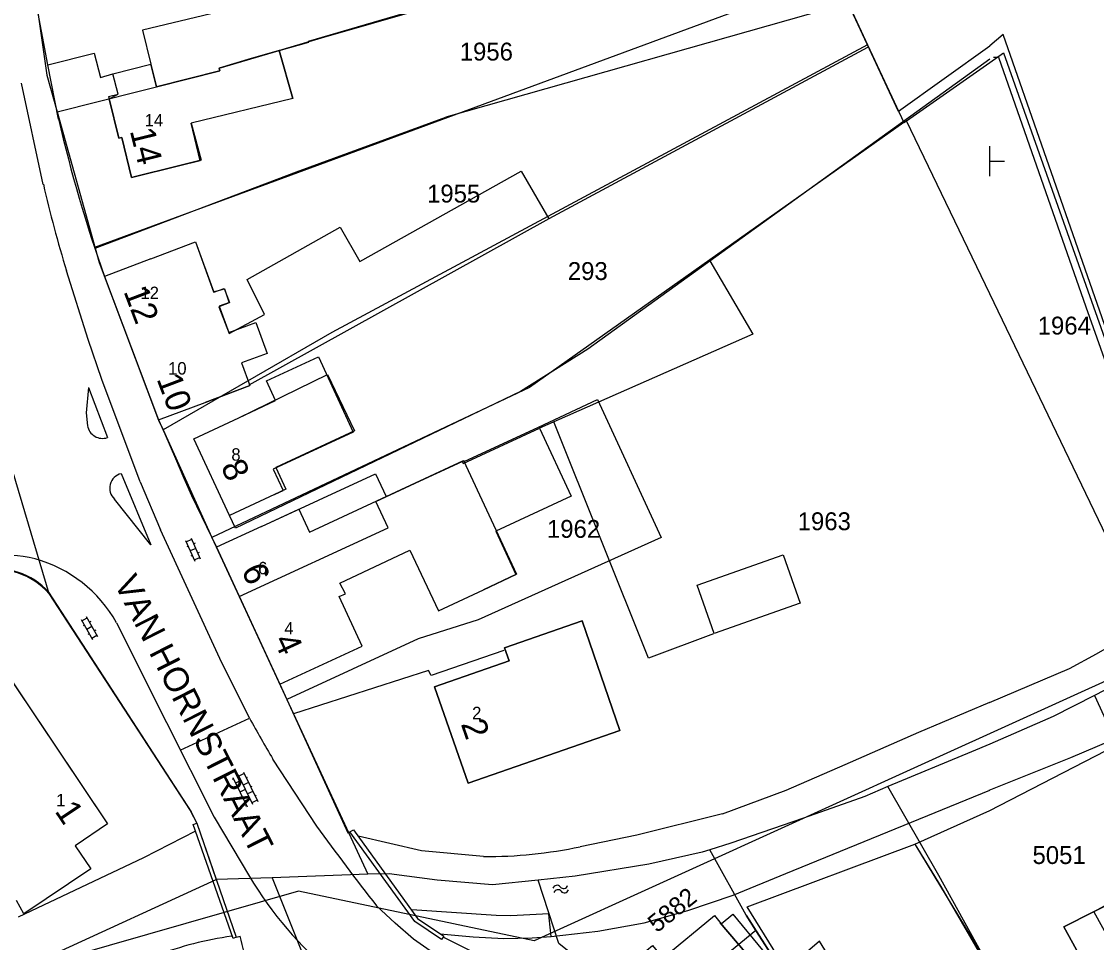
# Model space of a CAD drawing. Extents: x 148816 to 151297, y 399515 to 402500.
# Drawn here: x 149902.5 to 150010.8, y 400021.3 to 400114.1 of the extents above; entities that cross this region are included whole.
import ezdxf

# ---------------------------------------------------------------- set-up
doc = ezdxf.new("R2010")
doc.units = 0
for name, color, linetype in [('B01 Hoofdgebouw  [D] Norm', 7, 'Continuous'), ('B01 Hoofdgebouw  [T] Norm', 7, 'Continuous'), ('B01 hoofgebouw', 7, 'Continuous'), ('G01 perceelsgrens', 7, 'Continuous'), ('G02 sectiegrens', 7, 'Continuous'), ('Q21 Lichtmast  Gem', 7, 'Continuous'), ('S02 Open verharding  Norm', 7, 'Continuous'), ('S05 Water  Norm', 7, 'Continuous'), ('T01 Muur  [D] Norm', 7, 'Continuous'), ('T04 Haag heg  [D] Gem', 7, 'Continuous'), ('T09 Insteek water  [T] Norm', 7, 'Continuous'), ('V00 Kant verharding algemeen  [T] Norm', 7, 'Continuous'), ('V00 Kant verharding algemeen secundair  [T] Gem', 7, 'Continuous'), ('Z01 perceelnummer', 7, 'Continuous'), ('Z02 huisnummer', 7, 'Continuous'), ('Z02 Huisnummer  [Tekst] Norm', 7, 'Continuous'), ('Z06 straatnaam', 7, 'Continuous')]:
    doc.layers.add(name, color=color, linetype=linetype)

msp = doc.modelspace()

# ---------------------------------------------------------------- linework, layer by layer
at = {"layer": 'B01 Hoofdgebouw  [D] Norm'}
for p, q in [((149929.84, 400106.32), (149919.61, 400103.83)), ((149920.53, 400100.04), (149919.61, 400103.83)), ((149920.53, 400100.04), (149918.46, 400099.54)), ((149972.88, 400023.3), (149976.35, 400019.21))]:
    msp.add_line(p, q, dxfattribs=at)
for points in [[(149915.56, 400090.16), (149920.05, 400091.86), (149921.86, 400086.83), (149922.98, 400087.14), (149923.44, 400085.74), (149922.4, 400085.33), (149923.43, 400082.64), (149927.01, 400084.57), (149925.24, 400088.07), (149934.61, 400093.36), (149936.58, 400089.89), (149952.85, 400098.98), (149955.62, 400094.19), (149925.42, 400077.44), (149925.46, 400077.39), (149921.02, 400075.71)], [(149924.4, 400074.16), (149933.35, 400078.53)], [(149933.35, 400078.53), (149936.06, 400072.83), (149928.14, 400069.14), (149929.15, 400066.97), (149928.01, 400066.43)], [(149926.71, 400063.22), (149938.18, 400068.53), (149939.25, 400066.23), (149946.89, 400069.77), (149946.99, 400069.55), (149954.68, 400073.11), (149957.86, 400066.25), (149950.29, 400062.75), (149952.31, 400058.39), (149949.03, 400056.84)], [(150030.48, 400006.04), (150022.89, 400001.75), (150020.61, 400005.74), (150024.95, 400008.12), (150022.95, 400011.75), (150024.08, 400012.37), (150018.4, 400022.67), (150021.94, 400024.62), (150019.53, 400029), (150007.45, 400022.89), (150019.64, 400000.77), (150018.34, 400000)], [(149985.32, 400009.78), (149980.27, 400016.04), (149974.21, 400011.16), (149970.42, 400015.85), (149971.87, 400017.02), (149972.56, 400016.17), (149976.35, 400019.21), (149972.88, 400023.3)]]:
    msp.add_lwpolyline(points, dxfattribs=at)
msp.add_lwpolyline([(149980.92, 400055.5), (149972.27, 400052.45), (149970.56, 400057.29), (149979.21, 400060.35)], close=True, dxfattribs=at)
at = {"layer": 'B01 Hoofdgebouw  [T] Norm'}
for p, q in [((149931.44, 400112.07), (149942.89, 400115.43)), ((149928.48, 400111.13), (149931.47, 400111.97)), ((149931.47, 400111.97), (149931.44, 400112.07)), ((149925.65, 400110.33), (149922.44, 400109.35)), ((149928.48, 400111.13), (149925.65, 400110.33)), ((149929.84, 400106.32), (149928.48, 400111.13)), ((149911.74, 400108.8), (149915.57, 400109.77)), ((149916.14, 400107.48), (149915.57, 400109.77)), ((149922.51, 400109.09), (149916.14, 400107.48)), ((149922.44, 400109.35), (149922.51, 400109.09)), ((149912.26, 400106.75), (149911.74, 400108.8)), ((149911.3, 400106.51), (149912.26, 400106.75)), ((149911.3, 400106.51), (149911.35, 400106.27)), ((149911.35, 400106.27), (149912.32, 400102.32)), ((149912.32, 400102.32), (149912.62, 400102.39)), ((149912.62, 400102.39), (149913.6, 400098.36)), ((149913.6, 400098.36), (149918.46, 400099.55)), ((149915.56, 400090.16), (149910.88, 400088.39)), ((149910.88, 400088.39), (149916.34, 400073.94)), ((149916.34, 400073.94), (149921.02, 400075.71)), ((149919.87, 400072.04), (149924.4, 400074.16)), ((149923.48, 400064.31), (149919.87, 400072.04)), ((149928.01, 400066.43), (149923.48, 400064.31)), ((149926.71, 400063.22), (149922.17, 400061.12)), ((149922.17, 400061.12), (149928.55, 400047.34)), ((149934.58, 400057.51), (149941.63, 400060.83)), ((149941.63, 400060.83), (149944.51, 400054.71)), ((149894.61, 400057.99), (149911.2, 400033.26)), ((149935.15, 400056.44), (149934.58, 400057.51)), ((149934.51, 400056.15), (149935.15, 400056.44)), ((149936.82, 400051.17), (149934.51, 400056.15)), ((149944.51, 400054.71), (149949.03, 400056.84)), ((149958.96, 400053.72), (149951.17, 400051.01)), ((149962.75, 400042.66), (149958.96, 400053.72)), ((149928.55, 400047.34), (149936.82, 400051.17)), ((149951.17, 400051.01), (149951.63, 400049.69)), ((149951.63, 400049.69), (149944.12, 400047.08)), ((149944.12, 400047.08), (149947.5, 400037.36)), ((149947.5, 400037.36), (149962.75, 400042.66)), ((149911.2, 400033.26), (149907.93, 400031.05)), ((149907.93, 400031.05), (149909.5, 400028.73)), ((149909.5, 400028.73), (149902.76, 400024.2)), ((149902.76, 400024.2), (149902.04, 400025.57)), ((149967.11, 400019.75), (149972.29, 400024.05)), ((149972.29, 400024.05), (149972.98, 400023.21))]:
    msp.add_line(p, q, dxfattribs=at)
at = {"layer": 'B01 hoofgebouw'}
for points in [[(149918.46, 400099.55), (149913.6, 400098.36), (149912.62, 400102.39), (149912.32, 400102.32), (149911.35, 400106.27), (149912.26, 400106.75), (149911.74, 400108.8), (149915.57, 400109.77), (149916.14, 400107.48), (149922.51, 400109.09), (149922.44, 400109.35), (149928.48, 400111.13), (149929.84, 400106.32)], [(149929.84, 400106.32), (149919.61, 400103.83), (149920.61, 400100.08), (149918.46, 400099.55)], [(149915.56, 400090.16), (149920.06, 400091.86)], [(149920.06, 400091.86), (149921.91, 400086.81), (149922.94, 400087.19), (149923.46, 400085.78), (149922.42, 400085.4), (149923.39, 400082.74), (149926.14, 400083.75), (149927.28, 400080.64), (149924.67, 400079.68), (149925.51, 400077.41)], [(149915.56, 400090.16), (149910.88, 400088.39), (149916.34, 400073.94), (149921.02, 400075.71)], [(149928.11, 400075.9), (149927.2, 400077.88), (149932.43, 400080.29), (149935.93, 400072.71), (149927.87, 400068.99), (149928.87, 400066.83)], [(149921.02, 400075.71), (149925.51, 400077.41)], [(149924.4, 400074.16), (149928.11, 400075.9)], [(149928.01, 400066.43), (149923.48, 400064.31), (149919.87, 400072.04), (149924.4, 400074.16)], [(149930.46, 400064.95), (149931.53, 400062.64), (149947.02, 400069.86), (149952.35, 400058.41)], [(149928.01, 400066.43), (149928.87, 400066.83)], [(149926.71, 400063.22), (149930.46, 400064.95)], [(149926.71, 400063.22), (149922.17, 400061.12), (149928.55, 400047.34), (149936.82, 400051.17), (149934.51, 400056.15), (149935.15, 400056.44), (149934.58, 400057.51), (149941.63, 400060.83), (149944.51, 400054.71), (149949.03, 400056.84)], [(149949.03, 400056.84), (149952.35, 400058.41)], [(149851.36, 400000), (149847.03, 400008.59), (149861.44, 400015.85), (149860.9, 400016.92), (149872.29, 400022.52), (149871.67, 400023.72), (149888.44, 400031.92), (149889.24, 400030.29), (149892.42, 400031.84), (149892.98, 400030.69), (149897.14, 400032.69), (149882.15, 400055.29), (149894.61, 400057.99), (149911.2, 400033.26), (149907.93, 400031.05), (149909.5, 400028.73), (149902.76, 400024.2), (149902.04, 400025.57)], [(149962.75, 400042.66), (149947.5, 400037.36), (149944.12, 400047.08), (149951.63, 400049.69), (149951.17, 400051.01), (149958.96, 400053.72), (149962.75, 400042.66)], [(149984.5, 400000), (149993.12, 400005.74), (149989.28, 400012.28), (149988.7, 400012.01), (149982.85, 400021.45), (149979.52, 400018.59), (149975.6, 400024.93), (149992.47, 400031.21), (150000, 400018.77)], [(150018.25, 400000), (150019.64, 400000.77), (150007.45, 400022.89), (150019.53, 400029)], [(149973.77, 400000), (149960.35, 400016.32), (149966.06, 400021.02), (149967.11, 400019.75), (149972.29, 400024.05), (149972.98, 400023.21), (149974.14, 400024.17), (149977.14, 400020.54)]]:
    msp.add_lwpolyline(points, dxfattribs=at)
at = {"layer": 'G01 perceelsgrens'}
for points in [[(149906.11, 400104.95), (149922.51, 400109.09), (149922.44, 400109.35), (149932.73, 400112.4), (149943.02, 400115.35), (149980.25, 400126.06)], [(149985.75, 400115.9), (149945.25, 400104.42)], [(149985.75, 400115.9), (149987.7, 400111.71)], [(149987.7, 400111.71), (149933.79, 400082.73), (149916.79, 400072.93)], [(149987.7, 400111.71), (149991.35, 400103.88)], [(150000, 400109.93), (150001.38, 400110.89)], [(150001.38, 400110.89), (150017.22, 400066.21)], [(149991.61, 400104.06), (150000, 400109.93)], [(149991.35, 400103.88), (149953.66, 400077.21), (149921.68, 400062.12)], [(149930.23, 400098.91), (149945.25, 400104.42)], [(149991.35, 400103.88), (149991.61, 400104.06)], [(150000, 400086.63), (149991.61, 400104.06)], [(149909.94, 400091.24), (149930.23, 400098.91)], [(150017.67, 400049.93), (150000, 400086.63)], [(149954.58, 400073.22), (149960.53, 400075.99), (149966.92, 400062.1), (149948.51, 400053.81), (149942.48, 400051.89), (149929.24, 400045.78)], [(149900.09, 400073.87), (149905.29, 400056.46)], [(149924.44, 400056.17), (149939.43, 400063.06), (149938.2, 400065.74), (149947.05, 400069.84), (149947.09, 400069.75), (149954.58, 400073.22)], [(149905.29, 400056.46), (149919.5, 400034.6), (149920.17, 400033.33), (149922.13, 400027.66)], [(150010.56, 400046.2), (150014.12, 400038.43), (150014.86, 400035.07), (150018.35, 400028.71), (150010.48, 400024.42), (150018.7, 400009.53), (150019.07, 400008.44), (150020.61, 400005.74), (150023.93, 400000)], [(150000, 400018.77), (149994.87, 400028.08), (149989.74, 400037.03)], [(149976.46, 400022.54), (149975.47, 400024.07), (149971.82, 400030.66)], [(149927.76, 400027.85), (149931.52, 400018.43), (149931.49, 400014.28)], [(149963.78, 400012.15), (149960.35, 400016.32), (149961.52, 400017.28), (149956.63, 400021.23), (149954.56, 400027.61)], [(149976.46, 400022.54), (149970.99, 400018.03), (149969.55, 400016.93), (149963.78, 400012.15)], [(149979.19, 400018.3), (149976.46, 400022.54)]]:
    msp.add_lwpolyline(points, dxfattribs=at)
msp.add_arc((149899.98, 400051.82), 7.06, 41.1592, 101.9201, dxfattribs=at)
at = {"layer": 'G02 sectiegrens'}
for points in [[(149902.35, 400134.92), (149902.73, 400125.09), (149905.07, 400108.66), (149906.11, 400104.95)], [(149906.11, 400104.95), (149909.94, 400091.24)], [(149909.94, 400091.24), (149910.35, 400089.79)], [(149910.35, 400089.79), (149916.34, 400073.93), (149916.79, 400072.93)], [(149916.79, 400072.93), (149921.68, 400062.12)], [(149921.68, 400062.12), (149924.44, 400056.17)], [(149924.44, 400056.17), (149929.24, 400045.78)], [(150011.52, 400046.69), (150010.56, 400046.2)], [(149929.24, 400045.78), (149937.39, 400028.19)], [(150010.56, 400046.2), (150006.4, 400044.09), (150000, 400041.31)], [(150000, 400041.31), (149998.17, 400040.52), (149989.74, 400037.03)], [(149989.74, 400037.03), (149987.43, 400036.04), (149981.26, 400033.85), (149973.95, 400031.33), (149971.82, 400030.66)], [(149971.82, 400030.66), (149971.06, 400030.42), (149965.67, 400029.21), (149958.28, 400027.99), (149954.56, 400027.61)], [(149937.39, 400028.19), (149927.76, 400027.85)], [(149954.56, 400027.61), (149949.94, 400027.14), (149944.39, 400027.59), (149939.55, 400028.25), (149937.39, 400028.19)], [(149870.74, 400000), (149905.32, 400019.95), (149922.13, 400027.66)], [(149927.76, 400027.85), (149922.13, 400027.66)]]:
    msp.add_lwpolyline(points, dxfattribs=at)
at = {"layer": 'Q21 Lichtmast  Gem'}
msp.add_lwpolyline([(150470.02, 401545.9), (150556.48, 401148.68), (150587.33, 401006.96), (150639.15, 400861.23), (150792, 400651.61), (150911.82, 400487.27), (150967.93, 400385.83), (150992.88, 400314.71), (150864.37, 400354.64), (150785.76, 400358.38), (150705.9, 400348.4), (150564.28, 400314.71), (150489.42, 400271.04), (150319.72, 400151.26), (150222.4, 400100.1), (150103.26, 400037.48), (150071.61, 400097.7), (150036.48, 400058.92), (149995.31, 400040.21), (149954.13, 400021.49), (149930.42, 400026.48), (149891.12, 400015.25), (149831.23, 399977.82), (149652.8, 400166.23)], dxfattribs=at)
at = {"layer": 'S02 Open verharding  Norm'}
for p, q in [((149919.06, 400061.81), (149919.98, 400059.71)), ((149919.12, 400061.68), (149919.67, 400061.92)), ((149919.61, 400062.05), (149920.53, 400059.95)), ((149920.01, 400061.52), (149919.87, 400061.46)), ((149919.32, 400061.22), (149919.19, 400061.16)), ((149920.07, 400061), (149919.52, 400060.76)), ((149920.41, 400060.6), (149920.27, 400060.54)), ((149919.72, 400060.3), (149919.59, 400060.24)), ((149919.92, 400059.84), (149920.47, 400060.09)), ((149908.54, 400053.84), (149909.67, 400051.84)), ((149908.62, 400053.71), (149909.14, 400054.01)), ((149909.06, 400054.14), (149910.19, 400052.13)), ((149908.86, 400053.28), (149908.73, 400053.2)), ((149909.63, 400053.14), (149909.11, 400052.84)), ((149909.51, 400053.65), (149909.38, 400053.57)), ((149910.01, 400052.77), (149909.88, 400052.7)), ((149909.35, 400052.41), (149909.22, 400052.33)), ((149909.6, 400051.97), (149910.12, 400052.27)), ((149923.86, 400037.82), (149923.73, 400037.75)), ((149923.8, 400037.95), (149925.24, 400034.99)), ((149924.62, 400037.63), (149924.08, 400037.37)), ((149924.34, 400038.22), (149925.78, 400035.25)), ((149924.94, 400038.34), (149924.4, 400038.08)), ((149924.88, 400038.48), (149926.32, 400035.51)), ((149925.16, 400037.89), (149925.3, 400037.96)), ((149924.3, 400036.92), (149924.17, 400036.85)), ((149925.06, 400036.73), (149924.52, 400036.47)), ((149925.38, 400037.44), (149924.84, 400037.18)), ((149925.82, 400036.54), (149925.28, 400036.28)), ((149925.6, 400036.99), (149925.74, 400037.06)), ((149924.74, 400036.02), (149924.61, 400035.95)), ((149924.96, 400035.57), (149925.5, 400035.83)), ((149926.26, 400035.65), (149925.72, 400035.38)), ((149926.04, 400036.1), (149926.17, 400036.16)), ((149925.18, 400035.12), (149925.04, 400035.05))]:
    msp.add_line(p, q, dxfattribs=at)
at = {"layer": 'S05 Water  Norm'}
for p, q in [((150000, 400100), (150000, 400101.5)), ((150000, 400098.5), (150000, 400100)), ((150000, 400100), (150001.5, 400100))]:
    msp.add_line(p, q, dxfattribs=at)
for centre, start, end in [((149956.44, 400026.66), 38.7467, 162.6018), ((149957.1, 400027.19), 218.7467, 342.6018), ((149956.53, 400026.22), 38.7467, 162.6018), ((149957.19, 400026.75), 218.7467, 342.6018)]:
    msp.add_arc(centre, 0.425, start, end, dxfattribs=at)
at = {"layer": 'T01 Muur  [D] Norm'}
for points in [[(149992.47, 400031.21), (149995.09, 400026.95), (150000, 400018.46), (150001.74, 400015.62)], [(149975.47, 400024.07), (149979.19, 400018.3), (149985.74, 400010.17), (149990.54, 400004.17), (149993.03, 400005.88), (149994.81, 400002.94)]]:
    msp.add_lwpolyline(points, dxfattribs=at)
at = {"layer": 'T04 Haag heg  [D] Gem'}
msp.add_line((149992.47, 400031.21), (150000, 400034.62), dxfattribs=at)
for points in [[(150000, 400111.57), (149990.83, 400104.98), (149980.88, 400126.39)], [(149984.28, 400118.76), (149941.98, 400103.1), (149909.89, 400091.29)], [(149987.7, 400111.44), (149955.62, 400094.19)], [(150000, 400110.25), (149959.53, 400081.08), (149952.78, 400076.79), (149924.07, 400063.05), (149923.48, 400064.31)], [(149971.83, 400089.95), (149976.17, 400082.56), (149954.68, 400073.11)], [(149972.19, 400052.39), (149965.64, 400049.97), (149956.13, 400073.74)], [(149951.1, 400050.71), (149943.77, 400048.21), (149943.49, 400048.7), (149929.92, 400044.35)], [(149999.94, 400034.57), (150011.74, 400040.66)]]:
    msp.add_lwpolyline(points, dxfattribs=at)
at = {"layer": 'T09 Insteek water  [T] Norm'}
for p, q in [((149973.11, 400034.27), (149964.48, 400032.13)), ((149920.04, 400032.55), (149914.8, 400029.86)), ((149942.81, 400030.57), (149936.42, 400032.03)), ((149964.48, 400032.13), (149958.78, 400030.97)), ((149949.05, 400029.98), (149942.81, 400030.57)), ((149914.8, 400029.86), (149902.19, 400023.88)), ((149950.32, 400024.04), (149941.83, 400024.6)), ((149951.81, 400024), (149950.32, 400024.04)), ((149955.61, 400024.22), (149951.81, 400024))]:
    msp.add_line(p, q, dxfattribs=at)
for points in [[(150021.16, 400056.29), (150016.95, 400068.07), (150009.61, 400089.11), (150001.36, 400112.75), (150000, 400111.62)], [(150000.39, 400110.45), (150000.87, 400110.46), (150009.67, 400085.32), (150016.85, 400065.1), (150020.18, 400055.8)], [(149999.98, 400045.49), (150008.03, 400048.92), (150010.74, 400050.39), (150020.18, 400055.8), (150021.16, 400056.29), (150022.02, 400056.75), (150024.6, 400058.53), (150032.25, 400064.28), (150039.83, 400070.22), (150046.35, 400075.71)], [(149999.93, 400036.65), (150008.16, 400039.95), (150012.21, 400041.68), (150017.27, 400044.29), (150025.11, 400048.34), (150029.18, 400050.94), (150038.68, 400058.01), (150046.97, 400064.12), (150053.3, 400069.08), (150054.26, 400069.99)], [(149973.11, 400034.27), (149979.51, 400036.67), (149985.46, 400039.26), (149992.86, 400042.51), (150000, 400045.53)], [(149955.85, 400021.92), (149960.56, 400022.47), (149965.21, 400023.32), (149969.62, 400024.54), (149974.16, 400026.1), (149979.49, 400028.26), (150000, 400036.67)]]:
    msp.add_lwpolyline(points, dxfattribs=at)
for centre, radius, start, end in [((149949.3, 400075.89), 45.91, 269.6948, 281.9245), ((149928.3, 399988.3), 33.97, 97.7841, 111.0332)]:
    msp.add_arc(centre, radius, start, end, dxfattribs=at)
at = {"layer": 'V00 Kant verharding algemeen  [T] Norm'}
for p, q in [((149905.18, 400109.7), (149903.88, 400116.7)), ((149905.18, 400109.7), (149909.86, 400110.86)), ((149909.86, 400110.86), (149910.5, 400108.43)), ((149906.26, 400104.24), (149905.18, 400109.7)), ((149910.5, 400108.43), (149911.74, 400108.8)), ((149904.73, 400097.66), (149902.53, 400107.86)), ((149909.24, 400082.03), (149907.07, 400088.94)), ((149910.61, 400078), (149909.24, 400082.03)), ((149914.49, 400067.72), (149910.61, 400078)), ((149909.29, 400077.22), (149909.03, 400074.64)), ((149909.29, 400077.22), (149911.18, 400072.16)), ((149909.03, 400074.64), (149909.18, 400073.36)), ((149916.34, 400073.94), (149916.96, 400072.54)), ((149916.96, 400072.54), (149918.02, 400070.07)), ((149918.02, 400070.07), (149918.88, 400068.08)), ((149918.88, 400068.08), (149919.66, 400066.32)), ((149914.49, 400067.72), (149916.52, 400062.87)), ((149919.66, 400066.32), (149922.17, 400061.12)), ((149922.49, 400049.93), (149916.52, 400062.87)), ((149905.26, 400056.59), (149919.61, 400034.47)), ((149912.09, 400053.51), (149917.13, 400043.47)), ((149925.49, 400043.91), (149922.49, 400049.93)), ((149928.55, 400047.34), (149935.4, 400032.37)), ((149932.25, 400033.05), (149927.84, 400039.78)), ((149919.61, 400034.47), (149920.19, 400033.35)), ((149919.82, 400033.22), (149920.19, 400033.35)), ((149920.19, 400033.35), (149924.16, 400021.86)), ((149923.83, 400021.74), (149919.82, 400033.22)), ((149935.4, 400032.37), (149935.59, 400032.47)), ((149935.59, 400032.47), (149935.94, 400032.68)), ((149942.13, 400023.44), (149935.59, 400032.47)), ((149935.94, 400032.68), (149942.41, 400023.74)), ((149940.16, 400023.27), (149938.28, 400025.02)), ((149942.41, 400023.74), (149945.04, 400021.96)), ((149955.64, 400023.81), (149955.61, 400024.22)), ((149955.85, 400021.92), (149955.64, 400023.81)), ((149942.01, 400021.67), (149940.16, 400023.27)), ((149944.81, 400021.63), (149942.13, 400023.44)), ((149924.16, 400021.86), (149923.83, 400021.74)), ((149924.16, 400021.86), (149924.55, 400021.96)), ((149944.02, 400020.26), (149942.01, 400021.67)), ((149944.67, 400022.21), (149948.01, 400021.89)), ((149945.04, 400021.96), (149944.81, 400021.63)), ((149951.42, 400018.68), (149944.97, 400021.87)), ((149948.01, 400021.89), (149951.1, 400021.72)), ((149951.1, 400021.72), (149953.93, 400021.81)), ((149953.93, 400021.81), (149955.85, 400021.92))]:
    msp.add_line(p, q, dxfattribs=at)
for points in [[(149912.58, 400068.54), (149915.56, 400061.37), (149911.89, 400065.97)], [(149917.13, 400043.47), (149921.94, 400033.95), (149925.48, 400027.98)]]:
    msp.add_lwpolyline(points, dxfattribs=at)
for centre, radius, start, end in [((150049.06, 400137.24), 146.56, 193.0106, 199.4685), ((150017.86, 400123.33), 116, 192.7809, 197.2406), ((149910.69, 400073.61), 1.53, 189.2787, 288.676), ((149912.93, 400067.06), 1.51, 103.5482, 226.2218), ((149900.93, 400047.47), 12.83, 76.6285, 98.0606), ((149900.3, 400046.92), 13.52, 29.207, 74.5687), ((149900.07, 400052), 6.93, 41.4634, 102.3886), ((150114.6, 400148.91), 216.31, 209.0395, 210.2976), ((150111.03, 400161.11), 219.92, 215.6138, 218.2309), ((149957.93, 400047.25), 37.74, 210.7016, 250.0452), ((149898.76, 400014.72), 26.78, 1.2343, 15.6758)]:
    msp.add_arc(centre, radius, start, end, dxfattribs=at)
at = {"layer": 'V00 Kant verharding algemeen secundair  [T] Gem'}
for p, q in [((149935.57, 400118.2), (149914.73, 400113.17)), ((149914.73, 400113.17), (149915.57, 400109.77)), ((149918.52, 400040.68), (149925.49, 400043.91))]:
    msp.add_line(p, q, dxfattribs=at)

# ---------------------------------------------------------------- texts
at = {"layer": 'Z01 perceelnummer'}
for s, p in [('1956', (149946.65, 400110.13)), ('1955', (149943.36, 400095.83)), ('293', (149957.53, 400088.03)), ('1964', (150004.83, 400082.54)), ('1963', (149980.67, 400062.84)), ('1962', (149955.43, 400062.07)), ('5051', (150004.31, 400029.23))]:
    msp.add_text(s, height=1.8, dxfattribs=at).set_placement(p)
msp.add_text('5882', height=1.8, rotation=38.6779, dxfattribs=at).set_placement((149966.5, 400022.24))
at = {"layer": 'Z02 huisnummer'}
for s, rotation, p in [('14', 283.7721, (149913.43, 400103.06)), ('12', 290.7371, (149912.78, 400086.89)), ('10', 290.7371, (149916.11, 400078.07)), ('8', 295.0273, (149922.55, 400069.25)), ('6', 294.8231, (149924.62, 400058.81)), ('4', 294.8231, (149927.88, 400051.75)), ('2', 289.1414, (149946.74, 400043.34)), ('1', 303.833, (149905.82, 400034.55))]:
    msp.add_text(s, height=2.5, rotation=rotation, dxfattribs=at).set_placement(p)
at = {"layer": 'Z02 Huisnummer  [Tekst] Norm'}
for s, p in [('14', (149914.93, 400103.49)), ('12', (149914.51, 400086.11)), ('10', (149917.29, 400078.51)), ('8', (149923.66, 400069.84)), ('6', (149926.35, 400058.4)), ('4', (149928.99, 400052.34)), ('2', (149947.9, 400043.81)), ('1', (149906.03, 400035.04))]:
    msp.add_text(s, height=1.25, dxfattribs=at).set_placement(p)
at = {"layer": 'Z06 straatnaam'}
msp.add_text('VAN HORNSTRAAT', height=2.5, rotation=296.8725, dxfattribs=at).set_placement((149911.8, 400057.52))

doc.saveas('drawing.dxf')
